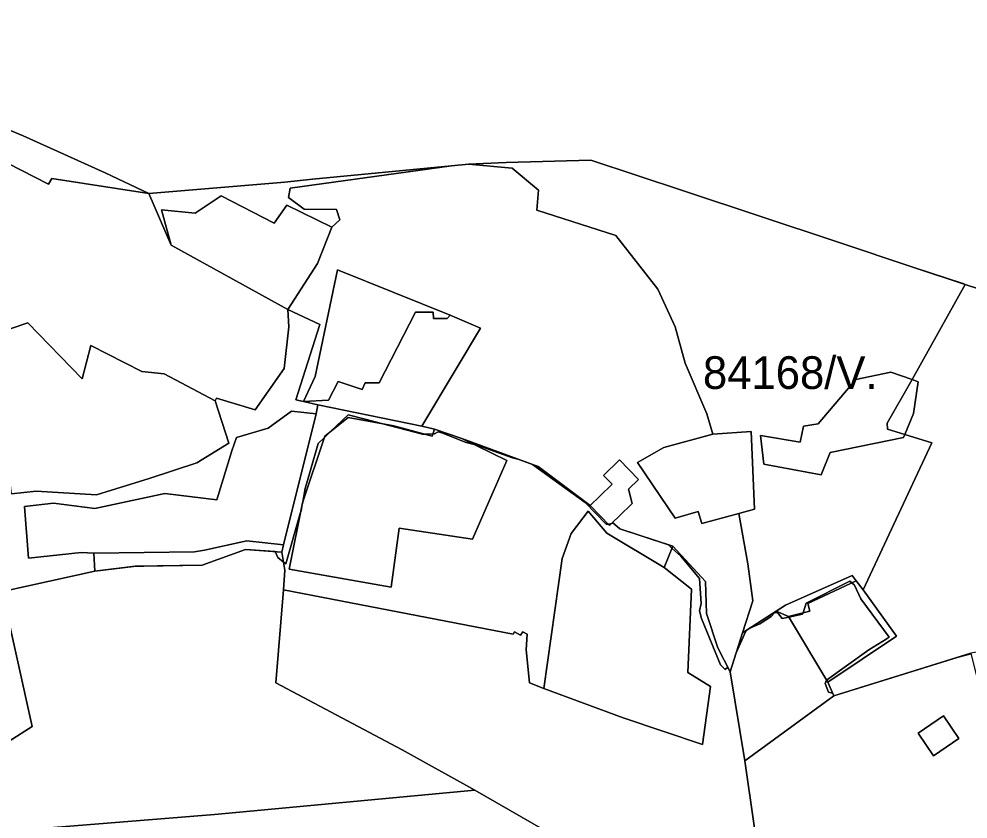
# Model space of a CAD drawing. Extents: x -477304 to -465429, y -1159113 to -1149210.
# Drawn here: x -473909.7 to -473473.5, y -1150387.6 to -1150020.1 of the extents above; entities that cross this region are included whole.
import ezdxf

# ---------------------------------------------------------------- set-up
doc = ezdxf.new("R2010")
doc.units = 0
for name, color, linetype in [('BPEJ_s', 7, 'Continuous'), ('ostatni_s', 7, 'Continuous'), ('PUPFL_s', 7, 'Continuous'), ('trav_porost_s', 7, 'Continuous'), ('voda_s', 7, 'Continuous')]:
    doc.layers.add(name, color=color, linetype=linetype)

msp = doc.modelspace()

# ---------------------------------------------------------------- linework, layer by layer
at = {"layer": 'BPEJ_s'}
for p, q in [((-473475.35, -1150141.82), (-473498.32, -1150134.31)), ((-473474.69, -1150142.04), (-473475.35, -1150141.82))]:
    msp.add_line(p, q, dxfattribs=at)
for points in [[(-473498.32, -1150134.31), (-473533.55, -1150122.5), (-473604.24, -1150099), (-473646.82, -1150084.97), (-473685.8, -1150086.04), (-473703.07, -1150086.82), (-473710.84, -1150087.64), (-473774.76, -1150093.69), (-473787.53, -1150095.01), (-473850, -1150100.24), (-473870.03, -1150090.8), (-473892.21, -1150080.82), (-473907.74, -1150073.76), (-473935.95, -1150061.97), (-473969.71, -1150048.67), (-473979.1, -1150045.02), (-474002.99, -1150033.59), (-474010.89, -1150023.14), (-474013.17, -1150020.13)], [(-473444.04, -1150152.05), (-473474.69, -1150142.04)], [(-473916.5, -1150283), (-473874.78, -1150273.8), (-473857.11, -1150271.61), (-473852.33, -1150271.44), (-473825.52, -1150270.99), (-473805.58, -1150263.82), (-473791.98, -1150264.81), (-473790.71, -1150267.56), (-473788.11, -1150269.63), (-473787.06, -1150270.46), (-473780.4, -1150247.24), (-473780.06, -1150246.04), (-473779.67, -1150243.97), (-473779.27, -1150241.87), (-473778.14, -1150235.81), (-473775.67, -1150227.32), (-473772.17, -1150215.14), (-473769.25, -1150212.36), (-473766.59, -1150209.82), (-473758.32, -1150201.93), (-473750.62, -1150203.95), (-473743.07, -1150205.94), (-473724.23, -1150210.88), (-473723.14, -1150210.84), (-473719.44, -1150210.7), (-473718.69, -1150210.67), (-473716.98, -1150209.82), (-473715.28, -1150210.24), (-473704.2, -1150214.72), (-473700.48, -1150215.56), (-473699.51, -1150215.78), (-473682.89, -1150221.75), (-473679.77, -1150222.53), (-473678.94, -1150222.83), (-473673.68, -1150224.77), (-473649.44, -1150242.2), (-473639.85, -1150252.22), (-473638.95, -1150252.11)], [(-473472.15, -1150311.75), (-473478.4, -1150313.42), (-473535.17, -1150331.03), (-473535.72, -1150329.75), (-473537.57, -1150329.35), (-473539.06, -1150325.3), (-473538.43, -1150323.81), (-473519.04, -1150309.96), (-473511.15, -1150305.06), (-473509.69, -1150304.11), (-473522.66, -1150286.52), (-473525.64, -1150280.13), (-473526.84, -1150279.17), (-473527.77, -1150278.43), (-473547.8, -1150288.44), (-473549.3, -1150292.95), (-473549.51, -1150293.56), (-473555.79, -1150294.84), (-473558.88, -1150295.47), (-473561.01, -1150292.7), (-473562.29, -1150292.7), (-473563.99, -1150294.62), (-473569.11, -1150298.03), (-473574.03, -1150300.08), (-473574.35, -1150300.29), (-473575.71, -1150301.65), (-473577.45, -1150305.52), (-473580.02, -1150311.23), (-473582.79, -1150320.09), (-473583.93, -1150317.84), (-473585.09, -1150318.91), (-473587.22, -1150316.78), (-473595.96, -1150295.47), (-473596.81, -1150292.06), (-473596.17, -1150288.66), (-473596.81, -1150277.15), (-473605.54, -1150266.92), (-473609.55, -1150263.17), (-473611.13, -1150261.69), (-473633.48, -1150254.36), (-473636.26, -1150251.9), (-473636.36, -1150251.84), (-473636.44, -1150251.79), (-473637.39, -1150251.91), (-473637.85, -1150251.97), (-473638.95, -1150252.11), (-473639.85, -1150252.22), (-473649.44, -1150242.2), (-473673.68, -1150224.77), (-473678.94, -1150222.83), (-473679.77, -1150222.53), (-473682.89, -1150221.75), (-473699.51, -1150215.78), (-473700.48, -1150215.56), (-473704.2, -1150214.72), (-473715.28, -1150210.24), (-473716.98, -1150209.82), (-473718.69, -1150210.67), (-473719.44, -1150210.7), (-473723.14, -1150210.84), (-473724.23, -1150210.88), (-473743.07, -1150205.94), (-473750.62, -1150203.95), (-473758.32, -1150201.93), (-473766.59, -1150209.82), (-473769.25, -1150212.36), (-473772.17, -1150215.14), (-473775.67, -1150227.32), (-473778.14, -1150235.81), (-473779.27, -1150241.87), (-473779.67, -1150243.97), (-473780.06, -1150246.04), (-473780.4, -1150247.24), (-473787.06, -1150270.46), (-473788.11, -1150269.63), (-473790.71, -1150267.56), (-473791.98, -1150264.81)], [(-473638.95, -1150252.11), (-473637.85, -1150251.97), (-473637.39, -1150251.91), (-473636.44, -1150251.79), (-473636.36, -1150251.84), (-473636.26, -1150251.9), (-473633.48, -1150254.36), (-473611.13, -1150261.69), (-473609.55, -1150263.17), (-473605.54, -1150266.92), (-473596.81, -1150277.15), (-473596.17, -1150288.66), (-473596.81, -1150292.06), (-473595.96, -1150295.47), (-473587.22, -1150316.78), (-473585.09, -1150318.91), (-473583.93, -1150317.84), (-473582.79, -1150320.09), (-473580.02, -1150311.23), (-473577.45, -1150305.52), (-473575.71, -1150301.65), (-473574.35, -1150300.29), (-473574.03, -1150300.08), (-473569.11, -1150298.03), (-473563.99, -1150294.62), (-473562.29, -1150292.7), (-473561.01, -1150292.7), (-473558.88, -1150295.47), (-473555.79, -1150294.84), (-473549.51, -1150293.56), (-473549.3, -1150292.95), (-473547.8, -1150288.44), (-473527.77, -1150278.43), (-473526.84, -1150279.17), (-473525.64, -1150280.13), (-473522.66, -1150286.52), (-473509.69, -1150304.11), (-473511.15, -1150305.06), (-473519.04, -1150309.96), (-473538.43, -1150323.81), (-473539.06, -1150325.3), (-473537.57, -1150329.35), (-473535.72, -1150329.75), (-473535.17, -1150331.03), (-473478.4, -1150313.42), (-473472.15, -1150311.75)], [(-473791.98, -1150264.81), (-473805.58, -1150263.82), (-473825.52, -1150270.99), (-473852.33, -1150271.44), (-473857.11, -1150271.61), (-473874.78, -1150273.8), (-473916.5, -1150283)], [(-473914.22, -1150351.79), (-473903.72, -1150345.08), (-473917.38, -1150282.93)], [(-473917.38, -1150282.93), (-473903.72, -1150345.08), (-473914.22, -1150351.79)]]:
    msp.add_lwpolyline(points, dxfattribs=at)
at = {"layer": 'ostatni_s'}
for points in [[(-473844.23, -1150107.82), (-473839.68, -1150124.02), (-473850, -1150100.24), (-473787.53, -1150095.01), (-473774.76, -1150093.69), (-473710.84, -1150087.64), (-473785.07, -1150097.79), (-473785.81, -1150102.14), (-473778.62, -1150107.52), (-473763.74, -1150107.57), (-473762.2, -1150112.41), (-473765.96, -1150115.69), (-473786.65, -1150105.65), (-473792.44, -1150113.88), (-473816.77, -1150101.41), (-473828.73, -1150109.31)], [(-473637.09, -1150233.79), (-473641, -1150229.77), (-473633.68, -1150222.66), (-473624.97, -1150231.63), (-473629.56, -1150236.09), (-473627.82, -1150242.62), (-473633.84, -1150248.47), (-473636.84, -1150251.38), (-473638.29, -1150252.79), (-473647.21, -1150243.61), (-473642.76, -1150239.29)], [(-473557.42, -1150289.38), (-473526.71, -1150275.79), (-473524.81, -1150278.22), (-473547.16, -1150288.67), (-473546.14, -1150292.2), (-473555.97, -1150294.54), (-473561.63, -1150292.09)], [(-473477.63, -1150350.7), (-473489.3, -1150358.63), (-473496.43, -1150348.12), (-473484.77, -1150340.2)]]:
    msp.add_lwpolyline(points, close=True, dxfattribs=at)
at = {"layer": 'PUPFL_s'}
for points in [[(-473763.06, -1150186.67), (-473767.36, -1150195.22), (-473778.88, -1150195.91), (-473773.6, -1150184.4), (-473763.24, -1150135.31), (-473711.51, -1150156.18), (-473712.85, -1150157.66), (-473719.14, -1150157.75), (-473719.28, -1150154.76), (-473727.46, -1150154.81), (-473744.2, -1150187.25), (-473750.58, -1150187.25), (-473751.93, -1150190.33)], [(-473711.51, -1150156.18), (-473697.48, -1150162.13), (-473708.74, -1150180.87), (-473724.57, -1150207.17), (-473772.33, -1150197.37), (-473778.88, -1150195.91), (-473767.36, -1150195.22), (-473763.06, -1150186.67), (-473751.93, -1150190.33), (-473750.58, -1150187.25), (-473744.2, -1150187.25), (-473727.46, -1150154.81), (-473719.28, -1150154.76), (-473719.14, -1150157.75), (-473712.85, -1150157.66)], [(-473734.97, -1150253.95), (-473701.28, -1150259.02), (-473685.49, -1150222.87), (-473706.11, -1150212.82), (-473671.06, -1150225.74), (-473647.21, -1150243.61), (-473638.29, -1150252.79), (-473636.84, -1150251.38), (-473633.48, -1150254.36), (-473609.2, -1150262.32), (-473613.17, -1150272.02), (-473639.44, -1150256.39), (-473648.04, -1150246.26), (-473655.87, -1150256.47), (-473660.09, -1150268.02), (-473668.41, -1150327.71), (-473675.08, -1150325.09), (-473676.6, -1150309.94), (-473676.05, -1150302.77), (-473678.03, -1150301.67), (-473679.19, -1150303.19), (-473682, -1150301.62), (-473682.53, -1150302.72), (-473788.16, -1150282.42), (-473787.53, -1150273.28), (-473788.84, -1150265.04), (-473788.14, -1150261.65), (-473773.12, -1150201.53), (-473772.33, -1150197.37), (-473724.57, -1150207.17), (-473718.69, -1150208.61), (-473719.82, -1150211.74), (-473737.37, -1150206.98), (-473758.35, -1150203.14), (-473769.07, -1150211.83), (-473779.43, -1150242.33), (-473785.45, -1150272.78), (-473738.68, -1150281.06)], [(-473734.97, -1150253.95), (-473738.68, -1150281.06), (-473785.45, -1150272.78), (-473779.43, -1150242.33), (-473769.07, -1150211.83), (-473758.35, -1150203.14), (-473737.37, -1150206.98), (-473719.82, -1150211.74), (-473718.69, -1150208.61), (-473706.11, -1150212.82), (-473685.49, -1150222.87), (-473701.28, -1150259.02)], [(-473660.09, -1150268.02), (-473655.87, -1150256.47), (-473648.04, -1150246.26), (-473639.44, -1150256.39), (-473613.17, -1150272.02), (-473600.55, -1150282.03), (-473602.31, -1150320.26), (-473591.81, -1150326.77), (-473595.45, -1150353.46), (-473632.05, -1150341.13), (-473668.41, -1150327.71)], [(-473917.38, -1150282.93), (-473916.5, -1150283), (-473874.78, -1150273.8), (-473856.28, -1150271.51), (-473825.52, -1150270.99), (-473805.58, -1150263.82), (-473788.84, -1150265.04), (-473787.53, -1150273.28), (-473788.16, -1150282.42), (-473791.64, -1150325.06), (-473733.58, -1150355.84), (-473700.17, -1150374.43), (-473819.81, -1150385.52), (-473937.63, -1150395.03), (-473931.62, -1150365.29), (-473933.19, -1150360.86), (-473931.52, -1150359.98), (-473941.4, -1150327.44), (-473938.45, -1150302.34), (-473933.77, -1150325.5), (-473927.62, -1150336.2), (-473914.22, -1150351.79), (-473903.72, -1150345.08)], [(-473524.81, -1150278.22), (-473521.58, -1150282.35), (-473506.37, -1150303.64), (-473537.9, -1150324.69), (-473555.97, -1150294.54), (-473546.14, -1150292.2), (-473547.16, -1150288.67)], [(-473535.17, -1150331.03), (-473576.08, -1150360.95), (-473582.79, -1150320.09), (-473577.16, -1150302.1), (-473561.63, -1150292.09), (-473555.97, -1150294.54), (-473537.9, -1150324.69)], [(-473472.21, -1150311.5), (-473457.21, -1150371.72), (-473433.05, -1150468.74), (-473477.8, -1150476.54), (-473517.25, -1150483.57), (-473524.38, -1150455.92), (-473560.74, -1150459.87), (-473565.24, -1150491.87), (-473570.9, -1150492.74), (-473569.26, -1150450.13), (-473567.47, -1150420.6), (-473576.08, -1150360.95), (-473535.17, -1150331.03)], [(-473477.63, -1150350.7), (-473484.77, -1150340.2), (-473496.43, -1150348.12), (-473489.3, -1150358.63)], [(-473945.92, -1150713.75), (-473994.62, -1150690.04), (-473974.43, -1150585.77), (-473956.23, -1150490.51), (-473937.63, -1150395.03), (-473819.81, -1150385.52), (-473700.17, -1150374.43), (-473609.98, -1150426.28), (-473652.65, -1150572.72), (-473679.55, -1150668.81), (-473721.23, -1150773.11), (-473925.06, -1150760.12), (-473951.14, -1150755.57), (-473955.6, -1150734.28)]]:
    msp.add_lwpolyline(points, close=True, dxfattribs=at)
msp.add_lwpolyline([(-473609.98, -1150426.28), (-473700.17, -1150374.43), (-473733.58, -1150355.84), (-473791.64, -1150325.06), (-473788.16, -1150282.42), (-473682.53, -1150302.72), (-473682, -1150301.62), (-473679.19, -1150303.19), (-473678.03, -1150301.67), (-473676.05, -1150302.77), (-473676.6, -1150309.94), (-473675.08, -1150325.09), (-473668.41, -1150327.71), (-473632.05, -1150341.13), (-473595.45, -1150353.46), (-473591.81, -1150326.77), (-473602.31, -1150320.26), (-473600.55, -1150282.03), (-473613.17, -1150272.02), (-473609.2, -1150262.32), (-473594.12, -1150278.45), (-473593.63, -1150293.26), (-473588.42, -1150309.01), (-473582.79, -1150320.09), (-473576.08, -1150360.95), (-473567.47, -1150420.6)], dxfattribs=at)
at = {"layer": 'trav_porost_s'}
for points in [[(-473850, -1150100.24), (-473894.67, -1150093.43), (-473896.16, -1150096.01), (-473914.96, -1150086.32), (-473920.23, -1150087.08), (-473926.67, -1150077.86), (-473962.47, -1150067.84), (-473967.87, -1150071.54), (-474011.52, -1150043.81), (-474002.99, -1150033.59), (-473979.1, -1150045.02), (-473969.71, -1150048.67), (-473935.95, -1150061.97), (-473907.74, -1150073.76), (-473892.21, -1150080.82), (-473870.03, -1150090.8)], [(-473498.32, -1150134.31), (-473474.69, -1150142.04), (-473499.15, -1150185.79), (-473508.93, -1150182.32), (-473525.06, -1150185.69), (-473542.31, -1150206.04), (-473549.07, -1150207.17), (-473550.66, -1150214.45), (-473568.86, -1150211.53), (-473567.31, -1150224.6), (-473540.93, -1150229.45), (-473536.83, -1150219.22), (-473503.14, -1150212.41), (-473502.42, -1150211), (-473490.02, -1150214.81), (-473521.58, -1150282.35), (-473524.81, -1150278.22), (-473526.71, -1150275.79), (-473557.42, -1150289.38), (-473561.63, -1150292.09), (-473577.16, -1150302.1), (-473572.35, -1150287.36), (-473574.74, -1150270.45), (-473578.78, -1150247.22), (-473571.62, -1150245.26), (-473573.19, -1150209.65), (-473590.8, -1150210.81), (-473593.53, -1150201.49), (-473603.45, -1150178.27), (-473608.11, -1150161.58), (-473616.11, -1150144.24), (-473635.35, -1150119.55), (-473671.61, -1150107.93), (-473670.88, -1150098.83), (-473682.96, -1150088.65), (-473703.07, -1150086.82), (-473685.8, -1150086.04), (-473646.82, -1150084.97), (-473604.24, -1150099), (-473533.55, -1150122.5)], [(-473786.08, -1150153.61), (-473785.63, -1150161.58), (-473787.78, -1150180.74), (-473801.12, -1150199.74), (-473818.94, -1150194.29), (-473819.46, -1150195.51), (-473842.94, -1150183.14), (-473853.27, -1150182.12), (-473876.63, -1150170.15), (-473880.66, -1150185.49), (-473905.67, -1150159.7), (-473920.17, -1150164.67), (-473935.88, -1150129.42), (-473946.69, -1150131.73), (-473951.74, -1150135.76), (-473953.14, -1150130.53), (-473936.83, -1150126.83), (-473925.03, -1150106.6), (-473920.23, -1150087.08), (-473914.96, -1150086.32), (-473896.16, -1150096.01), (-473894.67, -1150093.43), (-473850, -1150100.24), (-473839.68, -1150124.02)], [(-473708.74, -1150180.87), (-473697.48, -1150162.13), (-473711.51, -1150156.18), (-473763.24, -1150135.31), (-473773.6, -1150184.4), (-473778.88, -1150195.91), (-473782.46, -1150195.11), (-473771.47, -1150160.4), (-473786.08, -1150153.61), (-473772.51, -1150132.37), (-473765.96, -1150115.69), (-473762.2, -1150112.41), (-473763.74, -1150107.57), (-473778.62, -1150107.52), (-473785.81, -1150102.14), (-473785.07, -1150097.79), (-473710.84, -1150087.64), (-473703.07, -1150086.82), (-473682.96, -1150088.65), (-473670.88, -1150098.83), (-473671.61, -1150107.93), (-473635.35, -1150119.55), (-473616.11, -1150144.24), (-473608.11, -1150161.58), (-473603.45, -1150178.27), (-473593.53, -1150201.49), (-473590.8, -1150210.81), (-473613.26, -1150216.89), (-473625.37, -1150223.87), (-473608.07, -1150249.46), (-473597.57, -1150246.37), (-473595.78, -1150251.86), (-473578.78, -1150247.22), (-473574.74, -1150270.45), (-473572.35, -1150287.36), (-473577.16, -1150302.1), (-473582.79, -1150320.09), (-473588.42, -1150309.01), (-473593.63, -1150293.26), (-473594.12, -1150278.45), (-473609.2, -1150262.32), (-473633.48, -1150254.36), (-473636.84, -1150251.38), (-473633.84, -1150248.47), (-473627.82, -1150242.62), (-473629.56, -1150236.09), (-473624.97, -1150231.63), (-473633.68, -1150222.66), (-473641, -1150229.77), (-473637.09, -1150233.79), (-473642.76, -1150239.29), (-473647.21, -1150243.61), (-473671.06, -1150225.74), (-473706.11, -1150212.82), (-473718.69, -1150208.61), (-473724.57, -1150207.17)], [(-473765.96, -1150115.69), (-473772.51, -1150132.37), (-473786.08, -1150153.61), (-473839.68, -1150124.02), (-473844.23, -1150107.82), (-473828.73, -1150109.31), (-473816.77, -1150101.41), (-473792.44, -1150113.88), (-473786.65, -1150105.65)], [(-473874.03, -1150238.64), (-473901.87, -1150236.99), (-473913.08, -1150238.25), (-473915.33, -1150219.7), (-473933.94, -1150220.27), (-473951.74, -1150135.76), (-473946.69, -1150131.73), (-473935.88, -1150129.42), (-473920.17, -1150164.67), (-473905.67, -1150159.7), (-473880.66, -1150185.49), (-473876.63, -1150170.15), (-473853.27, -1150182.12), (-473842.94, -1150183.14), (-473819.46, -1150195.51), (-473813.22, -1150214.99), (-473827.88, -1150223.95), (-473849.86, -1150231.26)], [(-473521.58, -1150282.35), (-473490.02, -1150214.81), (-473502.42, -1150211), (-473498.45, -1150201.35), (-473496.41, -1150186.76), (-473499.15, -1150185.79), (-473474.69, -1150142.04), (-473444.04, -1150152.05), (-473418.38, -1150160.5), (-473372.49, -1150173.61), (-473363.89, -1150200.44), (-473350.53, -1150233.51), (-473346.47, -1150258.64), (-473345.95, -1150277.97), (-473345.87, -1150280.94), (-473410.94, -1150300.15), (-473472.21, -1150311.5), (-473535.17, -1150331.03), (-473537.9, -1150324.69), (-473506.37, -1150303.64)], [(-473809.78, -1150212.32), (-473795.11, -1150208.07), (-473784.43, -1150200.22), (-473773.12, -1150201.53), (-473788.14, -1150261.65), (-473805.01, -1150259.88), (-473824.42, -1150264.14), (-473828.96, -1150264.91), (-473875.37, -1150265.56), (-473881.11, -1150265.24), (-473905.26, -1150267.82), (-473907.21, -1150244.07), (-473893.82, -1150242.55), (-473874.87, -1150245.06), (-473842.73, -1150238.09), (-473818.76, -1150240.97), (-473811.82, -1150218.52)], [(-473573.19, -1150209.65), (-473571.62, -1150245.26), (-473578.78, -1150247.22), (-473595.78, -1150251.86), (-473597.57, -1150246.37), (-473608.07, -1150249.46), (-473625.37, -1150223.87), (-473613.26, -1150216.89), (-473590.8, -1150210.81)], [(-473788.14, -1150261.65), (-473788.84, -1150265.04), (-473805.58, -1150263.82), (-473825.52, -1150270.99), (-473856.28, -1150271.51), (-473874.78, -1150273.8), (-473875.37, -1150265.56), (-473828.96, -1150264.91), (-473824.42, -1150264.14), (-473805.01, -1150259.88)], [(-473927.32, -1150282.12), (-473922.78, -1150282.48), (-473917.38, -1150282.93), (-473903.72, -1150345.08), (-473914.22, -1150351.79), (-473927.62, -1150336.2), (-473933.77, -1150325.5), (-473938.45, -1150302.34), (-473931.29, -1150282.16)]]:
    msp.add_lwpolyline(points, close=True, dxfattribs=at)
msp.add_lwpolyline([(-473913.08, -1150238.25), (-473901.87, -1150236.99), (-473874.03, -1150238.64), (-473849.86, -1150231.26), (-473827.88, -1150223.95), (-473813.22, -1150214.99), (-473819.46, -1150195.51), (-473818.94, -1150194.29), (-473801.12, -1150199.74), (-473787.78, -1150180.74), (-473785.63, -1150161.58), (-473786.08, -1150153.61), (-473771.47, -1150160.4), (-473782.46, -1150195.11), (-473778.88, -1150195.91), (-473772.33, -1150197.37), (-473773.12, -1150201.53), (-473784.43, -1150200.22), (-473795.11, -1150208.07), (-473809.78, -1150212.32), (-473811.82, -1150218.52), (-473818.76, -1150240.97), (-473842.73, -1150238.09), (-473874.87, -1150245.06), (-473893.82, -1150242.55), (-473907.21, -1150244.07), (-473905.26, -1150267.82), (-473881.11, -1150265.24), (-473875.37, -1150265.56), (-473874.78, -1150273.8), (-473916.5, -1150283)], dxfattribs=at)
at = {"layer": 'voda_s'}
for points in [[(-473502.42, -1150211), (-473503.14, -1150212.41), (-473536.83, -1150219.22), (-473540.93, -1150229.45), (-473567.31, -1150224.6), (-473568.86, -1150211.53), (-473550.66, -1150214.45), (-473549.07, -1150207.17), (-473542.31, -1150206.04), (-473525.06, -1150185.69), (-473508.93, -1150182.32), (-473499.15, -1150185.79), (-473510.59, -1150205.79), (-473510.46, -1150208.59)], [(-473510.46, -1150208.59), (-473510.59, -1150205.79), (-473499.15, -1150185.79), (-473496.41, -1150186.76), (-473498.45, -1150201.35), (-473502.42, -1150211)]]:
    msp.add_lwpolyline(points, close=True, dxfattribs=at)

# ---------------------------------------------------------------- texts
at = {"layer": 'BPEJ_s'}
msp.add_text('84168/V.', height=15, dxfattribs=at).set_placement((-473595.31, -1150190.06))

doc.saveas('drawing.dxf')
